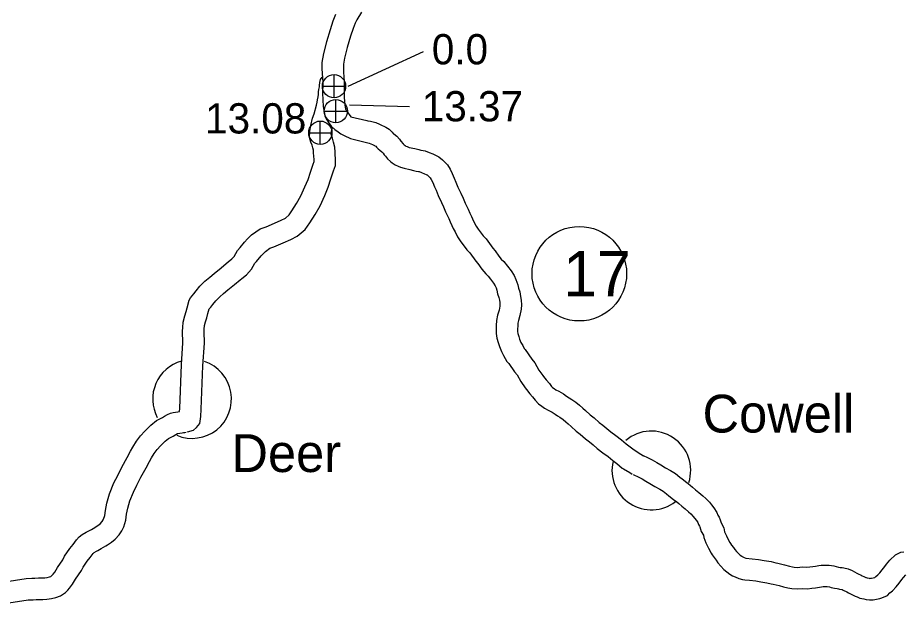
# Model space of a CAD drawing. Extents: x -939622 to -934245, y 1383184 to 1385301.
# Drawn here: x -935232.91 to -935195.77, y 1383997.35 to 1384022.09 of the extents above; entities that cross this region are included whole.
import ezdxf

# ---------------------------------------------------------------- set-up
doc = ezdxf.new("R2010")
doc.units = 0
for name, color, linetype in [('Level 10', 7, 'Continuous'), ('Level 24', 7, 'Continuous'), ('Level 25', 7, 'Continuous'), ('Level 26', 7, 'Continuous'), ('Level 27', 7, 'Continuous')]:
    doc.layers.add(name, color=color, linetype=linetype)

msp = doc.modelspace()

# ---------------------------------------------------------------- linework, layer by layer
at = {"layer": 'Level 10'}
for points in [[(-935219.596, 1384022.222), (-935219.706, 1384021.949), (-935219.822, 1384021.592), (-935219.969, 1384021.086), (-935220.102, 1384020.595), (-935220.163, 1384020.223), (-935220.166, 1384019.971), (-935220.152, 1384019.754), (-935220.128, 1384019.394), (-935220.134, 1384018.88), (-935220.13, 1384018.706), (-935220.119, 1384018.554), (-935220.117, 1384018.478), (-935220.108, 1384018.386), (-935220.101, 1384018.297), (-935220.074, 1384018.161), (-935220.051, 1384018.07), (-935220.038, 1384017.975), (-935219.954, 1384017.82), (-935219.892, 1384017.709), (-935219.773, 1384017.545), (-935219.627, 1384017.404), (-935219.485, 1384017.306), (-935219.37, 1384017.228), (-935219.239, 1384017.157), (-935218.969, 1384017.038)], [(-935218.502, 1384022.322), (-935218.7, 1384022.012), (-935218.772, 1384021.861), (-935218.86, 1384021.642), (-935218.962, 1384021.327), (-935219.103, 1384020.843), (-935219.221, 1384020.404), (-935219.264, 1384020.145), (-935219.266, 1384019.994), (-935219.254, 1384019.813), (-935219.228, 1384019.419), (-935219.234, 1384018.886), (-935219.23, 1384018.748), (-935219.22, 1384018.598), (-935219.218, 1384018.536), (-935219.211, 1384018.465), (-935219.208, 1384018.421), (-935219.196, 1384018.358), (-935219.173, 1384018.267), (-935219.164, 1384018.252), (-935219.132, 1384018.194), (-935218.947, 1384017.939), (-935218.277, 1384017.786), (-935218.244, 1384017.774), (-935218.126, 1384017.755), (-935217.91, 1384017.702), (-935217.754, 1384017.638), (-935217.665, 1384017.595), (-935217.634, 1384017.581), (-935217.572, 1384017.556), (-935217.49, 1384017.511), (-935217.347, 1384017.423), (-935217.227, 1384017.304), (-935217.176, 1384017.249), (-935217.155, 1384017.23), (-935217.031, 1384017.126), (-935216.92, 1384017.003), (-935216.857, 1384016.925), (-935216.759, 1384016.806)], [(-935226.124, 1384005.599), (-935226.12, 1384005.726), (-935226.052, 1384007.564), (-935225.985, 1384008.477), (-935225.997, 1384008.962), (-935225.988, 1384009.11), (-935225.971, 1384009.338), (-935225.91, 1384009.599), (-935225.846, 1384009.784), (-935225.806, 1384009.938), (-935225.718, 1384010.262), (-935225.669, 1384010.356), (-935225.53, 1384010.529), (-935225.438, 1384010.648), (-935225.273, 1384010.842), (-935225.062, 1384011.059), (-935224.865, 1384011.226), (-935224.676, 1384011.384), (-935224.386, 1384011.617), (-935224.175, 1384011.79), (-935224.097, 1384011.861), (-935223.94, 1384011.986), (-935223.844, 1384012.093), (-935223.698, 1384012.344), (-935223.584, 1384012.467), (-935223.401, 1384012.696), (-935223.281, 1384012.832), (-935223.107, 1384012.998), (-935222.755, 1384013.247), (-935222.497, 1384013.337), (-935222.15, 1384013.482), (-935221.868, 1384013.617), (-935221.695, 1384013.703), (-935221.533, 1384013.839), (-935221.423, 1384013.997), (-935221.223, 1384014.312), (-935221.042, 1384014.628), (-935220.873, 1384015.003), (-935220.745, 1384015.316), (-935220.639, 1384015.625), (-935220.532, 1384015.963), (-935220.494, 1384016.072), (-935220.492, 1384016.145), (-935220.506, 1384016.314), (-935220.511, 1384016.426), (-935220.514, 1384016.539), (-935220.543, 1384016.647), (-935220.573, 1384016.756), (-935220.623, 1384016.884), (-935220.678, 1384017.082), (-935220.675, 1384017.334), (-935220.644, 1384017.493), (-935220.632, 1384017.581), (-935220.552, 1384017.881), (-935220.486, 1384018.073), (-935220.389, 1384018.435), (-935220.36, 1384018.561), (-935220.346, 1384018.66), (-935220.327, 1384018.782), (-935220.314, 1384018.881), (-935220.302, 1384018.986), (-935220.29, 1384019.088), (-935220.27, 1384019.199), (-935220.266, 1384019.232), (-935220.26, 1384019.304), (-935220.251, 1384019.34), (-935220.246, 1384019.377), (-935220.219, 1384019.503), (-935220.156, 1384019.602), (-935220.156, 1384019.602)], [(-935225.788, 1384004.742), (-935225.541, 1384004.808), (-935225.417, 1384004.929), (-935225.282, 1384005.09), (-935225.231, 1384005.39), (-935225.22, 1384005.694), (-935225.153, 1384007.515), (-935225.084, 1384008.455), (-935225.096, 1384008.946), (-935225.09, 1384009.05), (-935225.079, 1384009.201), (-935225.044, 1384009.349), (-935224.984, 1384009.523), (-935224.937, 1384009.706), (-935224.885, 1384009.896), (-935224.824, 1384009.971), (-935224.739, 1384010.08), (-935224.606, 1384010.237), (-935224.447, 1384010.401), (-935224.286, 1384010.537), (-935224.105, 1384010.688), (-935223.819, 1384010.918), (-935223.588, 1384011.108), (-935223.515, 1384011.174), (-935223.32, 1384011.328), (-935223.112, 1384011.561), (-935222.97, 1384011.806), (-935222.901, 1384011.88), (-935222.712, 1384012.116), (-935222.632, 1384012.207), (-935222.533, 1384012.302), (-935222.34, 1384012.439), (-935222.176, 1384012.495), (-935221.782, 1384012.661), (-935221.472, 1384012.809), (-935221.198, 1384012.946), (-935220.863, 1384013.226), (-935220.674, 1384013.498), (-935220.452, 1384013.847), (-935220.24, 1384014.219), (-935220.046, 1384014.647), (-935219.902, 1384014.999), (-935219.784, 1384015.344), (-935219.678, 1384015.678), (-935219.598, 1384015.905), (-935219.591, 1384016.169), (-935219.608, 1384016.373), (-935219.612, 1384016.46), (-935219.617, 1384016.667), (-935219.675, 1384016.884), (-935219.719, 1384017.042), (-935219.768, 1384017.167), (-935219.777, 1384017.198), (-935219.776, 1384017.242), (-935219.756, 1384017.347), (-935219.748, 1384017.403), (-935219.727, 1384017.481)], [(-935218.969, 1384017.038), (-935218.191, 1384016.844), (-935218.12, 1384016.815), (-935218.042, 1384016.778), (-935217.989, 1384016.754), (-935217.961, 1384016.743), (-935217.942, 1384016.732), (-935217.907, 1384016.71), (-935217.873, 1384016.677), (-935217.805, 1384016.604), (-935217.743, 1384016.55), (-935217.659, 1384016.477), (-935217.604, 1384016.418), (-935217.555, 1384016.356), (-935217.507, 1384016.298), (-935217.421, 1384016.188)], [(-935216.759, 1384016.806), (-935216.715, 1384016.768), (-935216.677, 1384016.738), (-935216.646, 1384016.716), (-935216.594, 1384016.693), (-935216.564, 1384016.679), (-935216.507, 1384016.663), (-935216.277, 1384016.618), (-935216.109, 1384016.572), (-935216.019, 1384016.55), (-935215.93, 1384016.532), (-935215.843, 1384016.512), (-935215.674, 1384016.452), (-935215.519, 1384016.388), (-935215.41, 1384016.34), (-935215.344, 1384016.306), (-935215.263, 1384016.261), (-935215.112, 1384016.144), (-935214.995, 1384016.023), (-935214.905, 1384015.927), (-935214.796, 1384015.752), (-935214.707, 1384015.568), (-935214.621, 1384015.377), (-935214.549, 1384015.208), (-935214.468, 1384014.999), (-935214.344, 1384014.737), (-935214.244, 1384014.53), (-935214.163, 1384014.325), (-935214.039, 1384014.072), (-935213.965, 1384013.908), (-935213.902, 1384013.763), (-935213.854, 1384013.662), (-935213.782, 1384013.519), (-935213.706, 1384013.361), (-935213.621, 1384013.232), (-935213.492, 1384013.068), (-935213.407, 1384012.953), (-935213.282, 1384012.828), (-935213.003, 1384012.445), (-935212.909, 1384012.329), (-935212.757, 1384012.104), (-935212.651, 1384011.981), (-935212.545, 1384011.882), (-935212.385, 1384011.685), (-935212.237, 1384011.483), (-935212.117, 1384011.295), (-935212.036, 1384011.123), (-935211.962, 1384010.91), (-935211.934, 1384010.766), (-935211.88, 1384010.611), (-935211.841, 1384010.417), (-935211.816, 1384010.26), (-935211.806, 1384010.066), (-935211.817, 1384009.89), (-935211.872, 1384009.616), (-935211.936, 1384009.407), (-935211.961, 1384009.297), (-935211.964, 1384009.185), (-935211.966, 1384009.051), (-935211.967, 1384008.944), (-935211.954, 1384008.871), (-935211.917, 1384008.745), (-935211.882, 1384008.622), (-935211.826, 1384008.491), (-935211.755, 1384008.355), (-935211.696, 1384008.241), (-935211.645, 1384008.192), (-935211.374, 1384007.794), (-935211.244, 1384007.634), (-935211.075, 1384007.333), (-935210.912, 1384007.103), (-935210.881, 1384007.058), (-935210.766, 1384006.921), (-935210.637, 1384006.768), (-935210.549, 1384006.65), (-935210.502, 1384006.603), (-935210.439, 1384006.557), (-935210.37, 1384006.51), (-935210.244, 1384006.442), (-935210.052, 1384006.331), (-935209.913, 1384006.24), (-935209.811, 1384006.175), (-935209.695, 1384006.099), (-935209.53, 1384005.983), (-935209.373, 1384005.863), (-935209.238, 1384005.742), (-935209.123, 1384005.636), (-935208.927, 1384005.462), (-935208.767, 1384005.33), (-935208.548, 1384005.141), (-935208.404, 1384005.028), (-935208.228, 1384004.889), (-935208.065, 1384004.746), (-935207.853, 1384004.585), (-935207.622, 1384004.411), (-935207.423, 1384004.246), (-935207.254, 1384004.118), (-935207.092, 1384003.986), (-935206.804, 1384003.806), (-935206.7, 1384003.744)], [(-935217.421, 1384016.188), (-935217.288, 1384016.075), (-935217.219, 1384016.019), (-935217.095, 1384015.931), (-935216.968, 1384015.874), (-935216.879, 1384015.833), (-935216.715, 1384015.786), (-935216.483, 1384015.741), (-935216.335, 1384015.7), (-935216.215, 1384015.671), (-935216.119, 1384015.652), (-935216.092, 1384015.646), (-935215.998, 1384015.612), (-935215.872, 1384015.56), (-935215.796, 1384015.527), (-935215.767, 1384015.512), (-935215.759, 1384015.507), (-935215.714, 1384015.472), (-935215.647, 1384015.404), (-935215.624, 1384015.379), (-935215.586, 1384015.317), (-935215.523, 1384015.187), (-935215.445, 1384015.015), (-935215.383, 1384014.869), (-935215.295, 1384014.643), (-935215.156, 1384014.348), (-935215.069, 1384014.168), (-935214.987, 1384013.961), (-935214.853, 1384013.688), (-935214.787, 1384013.543), (-935214.722, 1384013.392), (-935214.664, 1384013.268), (-935214.589, 1384013.121), (-935214.49, 1384012.916), (-935214.351, 1384012.705), (-935214.208, 1384012.523), (-935214.092, 1384012.365), (-935213.968, 1384012.241), (-935213.716, 1384011.896), (-935213.633, 1384011.792), (-935213.472, 1384011.556), (-935213.301, 1384011.357), (-935213.205, 1384011.267), (-935213.098, 1384011.136), (-935212.98, 1384010.974), (-935212.906, 1384010.859), (-935212.871, 1384010.783), (-935212.834, 1384010.676), (-935212.805, 1384010.53), (-935212.75, 1384010.371), (-935212.727, 1384010.257), (-935212.712, 1384010.167), (-935212.708, 1384010.072), (-935212.712, 1384010.007), (-935212.746, 1384009.837), (-935212.807, 1384009.638), (-935212.858, 1384009.411), (-935212.864, 1384009.204), (-935212.866, 1384009.062), (-935212.868, 1384008.868), (-935212.831, 1384008.663), (-935212.781, 1384008.493), (-935212.731, 1384008.32), (-935212.64, 1384008.106), (-935212.553, 1384007.94), (-935212.425, 1384007.691), (-935212.333, 1384007.605), (-935212.097, 1384007.257), (-935211.991, 1384007.126), (-935211.837, 1384006.851), (-935211.651, 1384006.59), (-935211.6, 1384006.514), (-935211.454, 1384006.34), (-935211.341, 1384006.207), (-935211.234, 1384006.065), (-935211.091, 1384005.917), (-935210.958, 1384005.822), (-935210.842, 1384005.741), (-935210.682, 1384005.655), (-935210.523, 1384005.564), (-935210.4, 1384005.483), (-935210.299, 1384005.419), (-935210.201, 1384005.355), (-935210.062, 1384005.257), (-935209.946, 1384005.169), (-935209.844, 1384005.076), (-935209.727, 1384004.969), (-935209.513, 1384004.778), (-935209.347, 1384004.641), (-935209.12, 1384004.446), (-935208.961, 1384004.321), (-935208.804, 1384004.197), (-935208.635, 1384004.048), (-935208.395, 1384003.867), (-935208.18, 1384003.705), (-935207.981, 1384003.54), (-935207.811, 1384003.411), (-935207.588, 1384003.228), (-935207.532, 1384003.199), (-935207.273, 1384003.038), (-935207.163, 1384002.972)], [(-935234.878, 1383998.243), (-935232.555, 1383998.597), (-935232.31, 1383998.607), (-935232.193, 1383998.618), (-935232.029, 1383998.626), (-935231.876, 1383998.625), (-935231.771, 1383998.63), (-935231.673, 1383998.644), (-935231.57, 1383998.671), (-935231.513, 1383998.689), (-935231.503, 1383998.696), (-935231.48, 1383998.722), (-935231.423, 1383998.783), (-935231.355, 1383998.871), (-935231.234, 1383999.065), (-935231.022, 1383999.379), (-935230.949, 1383999.53), (-935230.723, 1383999.852), (-935230.59, 1384000.03), (-935230.441, 1384000.217), (-935230.332, 1384000.346), (-935230.207, 1384000.441), (-935230.042, 1384000.54), (-935229.977, 1384000.572), (-935229.878, 1384000.629), (-935229.822, 1384000.652), (-935229.678, 1384000.742), (-935229.62, 1384000.775), (-935229.511, 1384000.846), (-935229.447, 1384000.897), (-935229.372, 1384000.984), (-935229.324, 1384001.054), (-935229.308, 1384001.087), (-935229.262, 1384001.236), (-935229.233, 1384001.451), (-935229.173, 1384001.752), (-935229.067, 1384002.151), (-935228.875, 1384002.603), (-935228.716, 1384002.91), (-935228.546, 1384003.258), (-935228.315, 1384003.672), (-935228.176, 1384003.932), (-935228.082, 1384004.108), (-935227.929, 1384004.35), (-935227.76, 1384004.574), (-935227.577, 1384004.777), (-935227.332, 1384005.02), (-935227.087, 1384005.215), (-935226.95, 1384005.289), (-935226.848, 1384005.339), (-935226.759, 1384005.398), (-935226.629, 1384005.473), (-935226.508, 1384005.526), (-935226.391, 1384005.558), (-935226.196, 1384005.583), (-935226.149, 1384005.595), (-935226.124, 1384005.599)], [(-935234.745, 1383997.353), (-935232.469, 1383997.7), (-935232.252, 1383997.709), (-935232.129, 1383997.72), (-935232.01, 1383997.726), (-935231.857, 1383997.724), (-935231.686, 1383997.734), (-935231.496, 1383997.759), (-935231.316, 1383997.807), (-935231.12, 1383997.871), (-935230.906, 1383998.012), (-935230.813, 1383998.117), (-935230.737, 1383998.199), (-935230.615, 1383998.356), (-935230.479, 1383998.575), (-935230.24, 1383998.93), (-935230.171, 1383999.072), (-935229.994, 1383999.324), (-935229.877, 1383999.48), (-935229.745, 1383999.646), (-935229.709, 1383999.689), (-935229.701, 1383999.695), (-935229.611, 1383999.749), (-935229.556, 1383999.776), (-935229.479, 1383999.82), (-935229.408, 1383999.85), (-935229.22, 1383999.967), (-935229.152, 1384000.005), (-935228.982, 1384000.117), (-935228.822, 1384000.245), (-935228.659, 1384000.432), (-935228.543, 1384000.601), (-935228.467, 1384000.759), (-935228.381, 1384001.042), (-935228.345, 1384001.302), (-935228.296, 1384001.548), (-935228.213, 1384001.858), (-935228.06, 1384002.22), (-935227.911, 1384002.506), (-935227.748, 1384002.841), (-935227.526, 1384003.24), (-935227.382, 1384003.508), (-935227.304, 1384003.655), (-935227.188, 1384003.837), (-935227.065, 1384004.001), (-935226.925, 1384004.156), (-935226.733, 1384004.347), (-935226.59, 1384004.461), (-935226.54, 1384004.488), (-935226.4, 1384004.556), (-935226.284, 1384004.633), (-935226.22, 1384004.67), (-935226.212, 1384004.673), (-935226.022, 1384004.698), (-935225.961, 1384004.714), (-935225.902, 1384004.723), (-935225.845, 1384004.731)], [(-935206.738, 1384003.764), (-935206.5, 1384003.651), (-935206.338, 1384003.569), (-935206.139, 1384003.461), (-935205.968, 1384003.356), (-935205.774, 1384003.241), (-935205.557, 1384003.12), (-935205.359, 1384003), (-935205.17, 1384002.849), (-935205.072, 1384002.774), (-935204.881, 1384002.623), (-935204.74, 1384002.513), (-935204.636, 1384002.43), (-935204.51, 1384002.315), (-935204.371, 1384002.203), (-935204.215, 1384002.068), (-935204.082, 1384001.949), (-935203.936, 1384001.796), (-935203.847, 1384001.686), (-935203.746, 1384001.554), (-935203.619, 1384001.365), (-935203.576, 1384001.255), (-935203.529, 1384001.174), (-935203.487, 1384001.058), (-935203.448, 1384000.938), (-935203.327, 1384000.729), (-935203.299, 1384000.562), (-935203.263, 1384000.47), (-935203.223, 1384000.391), (-935203.17, 1384000.284), (-935203.074, 1384000.109), (-935203.045, 1384000.06), (-935203.004, 1383999.994), (-935202.928, 1383999.899), (-935202.874, 1383999.818), (-935202.793, 1383999.732), (-935202.704, 1383999.633), (-935202.64, 1383999.58), (-935202.578, 1383999.532), (-935202.558, 1383999.521), (-935202.482, 1383999.486), (-935202.402, 1383999.451), (-935202.148, 1383999.424), (-935201.871, 1383999.39), (-935201.643, 1383999.356), (-935201.354, 1383999.308), (-935201.149, 1383999.258), (-935201.075, 1383999.243), (-935200.784, 1383999.179), (-935200.578, 1383999.118), (-935200.456, 1383999.083), (-935200.39, 1383999.072), (-935200.264, 1383999.066), (-935200.03, 1383999.082), (-935199.853, 1383999.074), (-935199.727, 1383999.088), (-935199.609, 1383999.096), (-935199.49, 1383999.121), (-935199.357, 1383999.144), (-935199.252, 1383999.155), (-935199.155, 1383999.162), (-935198.916, 1383999.159), (-935198.72, 1383999.124), (-935198.621, 1383999.099), (-935198.523, 1383999.076), (-935198.458, 1383999.066), (-935198.378, 1383999.055), (-935198.31, 1383999.042), (-935198.119, 1383999.002), (-935197.95, 1383998.935), (-935197.753, 1383998.83), (-935197.697, 1383998.8), (-935197.574, 1383998.74), (-935197.532, 1383998.716), (-935197.462, 1383998.689), (-935197.377, 1383998.647), (-935197.367, 1383998.642), (-935197.325, 1383998.633), (-935197.306, 1383998.625), (-935197.243, 1383998.614), (-935197.211, 1383998.606), (-935197.172, 1383998.608), (-935197.143, 1383998.612), (-935197.076, 1383998.624), (-935197.016, 1383998.643), (-935197, 1383998.646), (-935196.962, 1383998.683), (-935196.877, 1383998.747), (-935196.796, 1383998.835), (-935196.693, 1383998.968), (-935196.585, 1383999.103), (-935196.514, 1383999.201), (-935196.37, 1383999.371), (-935196.139, 1383999.593), (-935195.916, 1383999.699), (-935195.784, 1383999.72)], [(-935207.125, 1384002.952), (-935206.897, 1384002.843), (-935206.755, 1384002.771), (-935206.59, 1384002.682), (-935206.434, 1384002.585), (-935206.222, 1384002.461), (-935206.01, 1384002.342), (-935205.874, 1384002.26), (-935205.726, 1384002.142), (-935205.627, 1384002.065), (-935205.437, 1384001.916), (-935205.299, 1384001.807), (-935205.219, 1384001.743), (-935205.096, 1384001.632), (-935204.949, 1384001.513), (-935204.809, 1384001.392), (-935204.71, 1384001.303), (-935204.613, 1384001.201), (-935204.554, 1384001.128), (-935204.478, 1384001.029), (-935204.422, 1384000.946), (-935204.389, 1384000.862), (-935204.348, 1384000.792), (-935204.338, 1384000.763), (-935204.273, 1384000.568), (-935204.188, 1384000.42), (-935204.171, 1384000.322), (-935204.085, 1384000.1), (-935204.026, 1383999.985), (-935203.968, 1383999.868), (-935203.858, 1383999.667), (-935203.816, 1383999.595), (-935203.74, 1383999.473), (-935203.656, 1383999.368), (-935203.58, 1383999.255), (-935203.454, 1383999.122), (-935203.33, 1383998.983), (-935203.203, 1383998.878), (-935203.075, 1383998.779), (-935202.964, 1383998.717), (-935202.849, 1383998.665), (-935202.699, 1383998.598), (-935202.552, 1383998.552), (-935202.449, 1383998.551), (-935202.25, 1383998.53), (-935201.993, 1383998.498), (-935201.784, 1383998.467), (-935201.534, 1383998.425), (-935201.344, 1383998.38), (-935201.262, 1383998.363), (-935201.009, 1383998.307), (-935200.832, 1383998.255), (-935200.655, 1383998.203), (-935200.482, 1383998.175), (-935200.254, 1383998.165), (-935200.02, 1383998.18), (-935199.824, 1383998.172), (-935199.644, 1383998.191), (-935199.486, 1383998.203), (-935199.322, 1383998.236), (-935199.233, 1383998.252), (-935199.175, 1383998.258), (-935199.128, 1383998.261), (-935199.001, 1383998.26), (-935198.91, 1383998.244), (-935198.835, 1383998.225), (-935198.694, 1383998.191), (-935198.585, 1383998.175), (-935198.522, 1383998.166), (-935198.487, 1383998.16), (-935198.379, 1383998.137), (-935198.327, 1383998.117), (-935198.179, 1383998.037), (-935198.109, 1383998), (-935197.994, 1383997.943), (-935197.917, 1383997.9), (-935197.825, 1383997.864), (-935197.75, 1383997.827), (-935197.64, 1383997.782), (-935197.464, 1383997.742), (-935197.371, 1383997.717), (-935197.233, 1383997.704), (-935197.08, 1383997.711), (-935197, 1383997.724), (-935196.863, 1383997.747), (-935196.797, 1383997.768), (-935196.714, 1383997.783), (-935196.478, 1383997.883), (-935196.378, 1383997.995), (-935196.373, 1383998), (-935196.271, 1383998.078), (-935196.108, 1383998.253), (-935195.986, 1383998.411), (-935195.869, 1383998.557), (-935195.805, 1383998.645), (-935195.712, 1383998.754)]]:
    msp.add_lwpolyline(points, dxfattribs=at)
at = {"layer": 'Level 24'}
for centre, start, end in [((-935225.602, 1384006.121), 105.7512, 208.0548), ((-935225.602, 1384006.121), 247.3156, 71.565), ((-935206.366, 1384003.126), 342.1124, 130.2033), ((-935206.366, 1384003.126), 166.7114, 307.8257)]:
    msp.add_arc(centre, 1.65, start, end, dxfattribs=at)
at = {"layer": 'Level 25'}
for p, q in [((-935219.071, 1384019.226), (-935215.909, 1384020.673)), ((-935219.004, 1384018.443), (-935216.492, 1384018.377))]:
    msp.add_line(p, q, dxfattribs=at)
at = {"layer": 'Level 26'}
for p, q in [((-935219.657, 1384018.736), (-935219.657, 1384019.711)), ((-935220.144, 1384019.223), (-935219.169, 1384019.223)), ((-935219.583, 1384017.696), (-935219.583, 1384018.671)), ((-935220.071, 1384018.183), (-935219.096, 1384018.183)), ((-935220.231, 1384016.789), (-935220.231, 1384017.764)), ((-935220.718, 1384017.276), (-935219.743, 1384017.276))]:
    msp.add_line(p, q, dxfattribs=at)
for centre in [(-935219.657, 1384019.223), (-935219.583, 1384018.183), (-935220.231, 1384017.276)]:
    msp.add_circle(centre, 0.487, dxfattribs=at)
at = {"layer": 'Level 27'}
msp.add_circle((-935209.383, 1384011.368), 1.98, dxfattribs=at)

# ---------------------------------------------------------------- texts
at = {"layer": 'Level 24'}
for s, p in [('Cowell', (-935204.221, 1384004.715)), ('Deer', (-935223.954, 1384003.061))]:
    msp.add_text(s, height=1.584, dxfattribs=at).set_placement(p)
at = {"layer": 'Level 25'}
for s, p in [('0.0', (-935215.561, 1384020.141)), ('13.37', (-935215.981, 1384017.752)), ('13.08', (-935225.058, 1384017.244))]:
    msp.add_text(s, height=1.2672, dxfattribs=at).set_placement(p)
at = {"layer": 'Level 27'}
msp.add_text('17', height=1.9008, dxfattribs=at).set_placement((-935210.056, 1384010.417))

doc.saveas('drawing.dxf')
